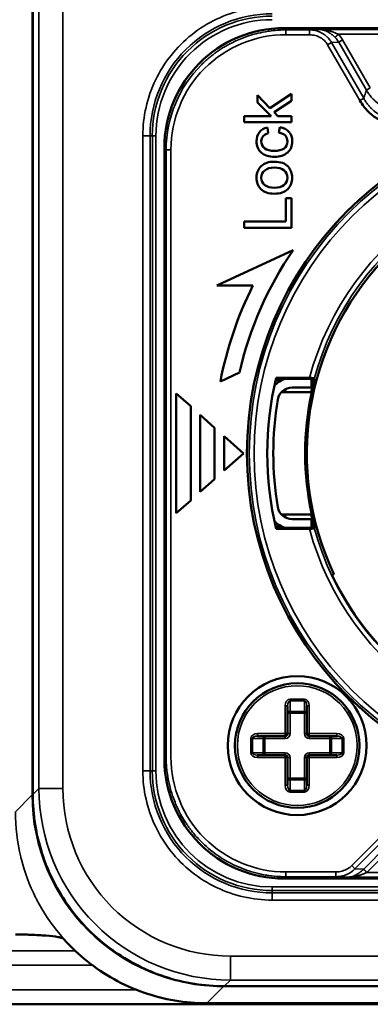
# Model space of a CAD drawing. Header units: millimetres. Extents: x 50 to 3176, y 50 to 2109.
# Tile 650 of 656: x 2321 to 2335, y 967 to 1008. Entities that reach past the tile are written whole.
import ezdxf

# ---------------------------------------------------------------- set-up
doc = ezdxf.new("R2010")
doc.units = ezdxf.units.MM
doc.header["$LTSCALE"] = 10
doc.layers.add('Visible (ISO)', color=7, linetype='Continuous', lineweight=50)
doc.layers.add('Visible Narrow (ISO)', color=7, linetype='Continuous', lineweight=35)

msp = doc.modelspace()

# ---------------------------------------------------------------- linework, layer by layer
at = {"layer": 'Visible (ISO)'}
for p, q in [((2321.066, 975.9574), (2321.066, 1036.2033)), ((2331.5601, 1007.9533), (2357.0615, 1007.9533)), ((2330.4457, 1004.8434), (2330.4457, 1005.1575)), ((2330.9732, 1004.6125), (2330.4457, 1005.1575)), ((2331.8699, 1005.2125), (2330.9732, 1004.6125)), ((2331.8699, 1005.2125), (2331.8699, 1004.9159)), ((2330.4457, 1004.8434), (2331.0229, 1004.2716)), ((2331.141, 1004.4421), (2331.8699, 1004.9159)), ((2329.9008, 1004.03), (2329.9008, 1004.2716)), ((2329.9008, 1004.2716), (2331.0229, 1004.2716)), ((2331.3035, 1004.2716), (2331.141, 1004.4421)), ((2331.3035, 1004.2716), (2331.8699, 1004.2716)), ((2331.8699, 1004.2716), (2331.8699, 1004.03)), ((2331.8699, 1004.03), (2329.9008, 1004.03)), ((2330.8994, 1003.5656), (2330.8632, 1003.7991)), ((2331.3773, 1003.8246), (2331.3464, 1003.5844)), ((2326.5608, 977.4527), (2326.5608, 1002.954)), ((2331.6377, 999.8837), (2331.6377, 1000.8542)), ((2331.6377, 1000.8542), (2331.8699, 1000.8542)), ((2331.8699, 1000.8542), (2331.8699, 999.6233)), ((2329.9008, 999.6233), (2329.9008, 999.8837)), ((2329.9008, 999.8837), (2331.6377, 999.8837)), ((2331.8699, 999.6233), (2329.9008, 999.6233)), ((2331.9408, 998.6876), (2328.7577, 997.2033)), ((2330.2577, 997.2033), (2328.7577, 997.2033)), ((2328.9001, 993.2033), (2329.6943, 993.5737)), ((2331.2092, 993.2562), (2331.4657, 993.2562)), ((2332.8194, 993.3176), (2331.2235, 993.3176)), ((2332.6231, 993.3533), (2331.232, 993.3533)), ((2332.7108, 993.3173), (2331.6296, 993.3173)), ((2332.7108, 992.9533), (2332.7108, 993.3173)), ((2332.7108, 993.2649), (2332.8227, 993.2649)), ((2327.0608, 987.7033), (2327.0608, 992.7033)), ((2327.6608, 992.1676), (2327.0608, 992.7033)), ((2332.6984, 992.7533), (2331.5993, 992.7533)), ((2331.8956, 992.9533), (2332.7108, 992.9533)), ((2332.6984, 992.7533), (2332.722, 992.7533)), ((2327.6608, 992.1676), (2327.6608, 988.239)), ((2328.6608, 991.2747), (2328.0608, 991.8104)), ((2328.0608, 988.5961), (2328.0608, 991.8104)), ((2328.6608, 991.2747), (2328.6608, 989.1319)), ((2329.8608, 990.2033), (2329.0608, 990.9176)), ((2329.0608, 989.489), (2329.0608, 990.9176)), ((2329.0608, 989.489), (2329.8608, 990.2033)), ((2328.0608, 988.5961), (2328.6608, 989.1319)), ((2327.0608, 987.7033), (2327.6608, 988.239)), ((2331.5993, 987.6533), (2332.6984, 987.6533)), ((2332.7108, 987.4533), (2331.8949, 987.4533)), ((2332.722, 987.6533), (2332.6984, 987.6533)), ((2332.7108, 987.4533), (2332.7108, 987.0893)), ((2331.4657, 987.1504), (2331.2092, 987.1504)), ((2331.2235, 987.0889), (2332.8194, 987.0889)), ((2331.232, 987.0533), (2332.6231, 987.0533)), ((2331.6296, 987.0893), (2332.7108, 987.0893)), ((2332.7108, 987.1417), (2332.8227, 987.1417)), ((2331.7108, 979.6619), (2331.7108, 978.5033)), ((2332.5108, 978.5033), (2332.5108, 979.6619)), ((2331.6108, 978.4033), (2330.4522, 978.4033)), ((2333.7693, 978.4033), (2332.6108, 978.4033)), ((2330.4522, 977.6033), (2331.6108, 977.6033)), ((2331.7108, 977.5033), (2331.7108, 976.3447)), ((2332.5108, 976.3447), (2332.5108, 977.5033)), ((2332.6108, 977.6033), (2333.7693, 977.6033)), ((2357.0614, 972.4533), (2331.5601, 972.4533)), ((2330.7968, 971.5609), (2330.7976, 971.5607)), ((2404.5567, 967.9586), (2329.0649, 967.9586)), ((2512.7503, 967.2033), (2191.8108, 967.2033)), ((2405.2839, 967.2463), (2328.3377, 967.2463))]:
    msp.add_line(p, q, dxfattribs=at)
for centre, radius in [((2344.3108, 990.2033), 14.3), ((2332.1108, 978.0033), 2.9), ((2332.1108, 978.0033), 2.6)]:
    msp.add_circle(centre, radius, dxfattribs=at)
for centre, radius, start, end in [((2344.3108, 990.2033), 15, 145.55454, 167.01527), ((2344.3108, 990.2033), 11.8, 136.81385, 205.2716), ((2344.3108, 990.2033), 15.7, 153.52163, 168.98402), ((2344.4108, 990.2033), 13.55, 166.55733, 193.44267), ((2331.8956, 992.3533), 1, 105.42339, 137.45855), ((2344.3108, 990.2033), 11.889, 165.07723, 167.61476), ((2331.8956, 992.3533), 0.6, 90, 170.10601), ((2344.4108, 990.2033), 13.0628, 168.13099, 168.74293), ((2344.3108, 990.2033), 11.866, 167.59033, 192.40967), ((2344.3108, 990.2033), 13.2, 170.17212, 189.82518), ((2331.8956, 988.0533), 0.6, 189.83458, 269.94207), ((2331.8956, 988.0533), 1, 222.54145, 254.57661), ((2344.4108, 990.2033), 13.0628, 191.25707, 191.86901), ((2344.3108, 990.2033), 11.889, 192.38524, 194.92277), ((2344.3108, 990.2033), 11.8853, 205.37973, 234.62027), ((2331.6108, 978.5033), 0.1, 270, 0), ((2332.6108, 978.5033), 0.1, 180, 270), ((2331.6108, 977.5033), 0.1, 0, 90), ((2332.6108, 977.5033), 0.1, 90, 180)]:
    msp.add_arc(centre, radius, start, end, dxfattribs=at)
for centre, major_axis, ratio, start_param, end_param in [((2331.5615, 1002.9525), (3.5366, -3.5366), 0.9996957, 2.35631, 3.9268446), ((2336.0486, 996.8776), (-5.4352, 6.8183), 0.227446, 6.1519231, 6.3439732), ((2347.3691, 992.6031), (-16.711, 10.8139), 0.1162875, 6.172443, 6.358295), ((2328.2056, 1000.6046), (-3.4132, -2.8565), 0.2524496, 3.1464296, 3.3836547), ((2319.9186, 996.8849), (11.9103, 6.6475), 0.1990458, 6.1725459, 6.3238525), ((2344.177, 1011.9016), (13.6659, 9.032), 0.1823609, 3.0216459, 3.1923219), ((2342.99, 1010.9821), (-12.3211, -7.958), 0.1504788, 6.1862978, 6.3371665), ((2321.7354, 1013.8369), (-9.9751, 11.0769), 0.2000085, 2.9633899, 3.1390258), ((2352.8605, 987.9645), (22.3519, -14.1104), 0.1473428, 3.101656, 3.2343409), ((2337.3636, 993.0731), (-6.6984, 9.1677), 0.2374045, 6.1114306, 6.3098455), ((2334.336, 998.2413), (-3.6138, 3.7453), 0.2901866, 6.010176, 6.2534382), ((2151.2806, 827.3352), (-180.3198, -174.6434), 0.0404278, 3.1474422, 3.1833102), ((2371.5335, 1019.5291), (41.0639, 18.1055), 0.1199799, 3.0887416, 3.1823146), ((2464.3667, 1074.4607), (-133.7106, -72.9422), 0.0477128, 6.2571627, 6.3039399), ((2336.1584, 1006.6733), (-5.4461, -5.2312), 0.2340979, 0.034046, 0.2390548), ((2326.1553, 1006.6739), (-5.4466, 5.2317), 0.2340856, 2.902552, 3.1075495), ((2332.6206, 993.3173), (0.2, 0), 0.0171474, 0.0006805, 0.1067379), ((2332.6206, 987.0893), (0.2, 0), 0.0171475, 6.1764467, 6.2825048), ((2331.5615, 977.454), (3.5366, 3.5366), 0.9996957, 2.3563104, 3.926845)]:
    msp.add_ellipse(centre, major_axis=major_axis, ratio=ratio, start_param=start_param, end_param=end_param, dxfattribs=at)
for points, knots in [([(2334.7239, 1004.9307), (2334.7797, 1004.84), (2334.8359, 1004.7572), (2334.8923, 1004.6834), (2334.8982, 1004.6757), (2334.9041, 1004.6682), (2334.91, 1004.6607), (2334.9606, 1004.5962), (2335.0116, 1004.5385), (2335.0629, 1004.4857), (2335.1203, 1004.4267), (2335.1782, 1004.3736), (2335.2379, 1004.3251), (2335.2975, 1004.2765), (2335.3589, 1004.2324), (2335.4243, 1004.1921), (2335.4897, 1004.1518), (2335.559, 1004.1153), (2335.631, 1004.0827), (2335.703, 1004.0501), (2335.7776, 1004.0214), (2335.8528, 1003.9962), (2335.9174, 1003.9746), (2335.9825, 1003.9555), (2336.0477, 1003.9395), (2336.0583, 1003.9369), (2336.0689, 1003.9344), (2336.0796, 1003.9319)], [0, 0, 0, 0, 0.08333333, 0.08333333, 0.08333333, 0.09198951, 0.09198951, 0.09198951, 0.16666667, 0.16666667, 0.16666667, 0.25, 0.25, 0.25, 0.33333333, 0.33333333, 0.33333333, 0.41666667, 0.41666667, 0.41666667, 0.5, 0.5, 0.5, 0.57163134, 0.57163134, 0.57163134, 0.58333333, 0.58333333, 0.58333333, 0.58333333]), ([(2332.6231, 993.3533), (2332.6487, 993.3533), (2332.6789, 993.3521), (2332.7252, 993.3483), (2332.7497, 993.345), (2332.7838, 993.338), (2332.7993, 993.3331), (2332.814, 993.3253), (2332.818, 993.3214), (2332.8194, 993.3176)], [0.030938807, 0.030938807, 0.030938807, 0.030938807, 0.038621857, 0.038621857, 0.046040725, 0.046040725, 0.05339238, 0.05339238, 0.058758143, 0.058758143, 0.058758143, 0.058758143]), ([(2332.8194, 987.0889), (2332.818, 987.0852), (2332.814, 987.0812), (2332.7993, 987.0734), (2332.7838, 987.0685), (2332.7497, 987.0616), (2332.7252, 987.0583), (2332.6789, 987.0544), (2332.6487, 987.0533), (2332.6231, 987.0533)], [0.063013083, 0.063013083, 0.063013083, 0.063013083, 0.068378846, 0.068378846, 0.075730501, 0.075730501, 0.083149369, 0.083149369, 0.09083242, 0.09083242, 0.09083242, 0.09083242]), ([(2321.0661, 975.9574), (2321.066, 975.1197), (2321.1986, 974.2822), (2321.7163, 972.6889), (2322.1012, 971.9334), (2323.0859, 970.578), (2323.6855, 969.9784), (2325.0409, 968.9937), (2325.7964, 968.6088), (2327.3897, 968.0911), (2328.2272, 967.9585), (2329.0649, 967.9586)], [1.5707431, 1.5707431, 1.5707431, 1.5707431, 1.8849235, 1.8849235, 2.199104, 2.199104, 2.5132844, 2.5132844, 2.8274649, 2.8274649, 3.1416453, 3.1416453, 3.1416453, 3.1416453]), ([(2322.3521, 969.9424), (2322.3319, 969.9534), (2322.3075, 969.9646), (2322.2338, 969.9877), (2322.1818, 969.9994), (2321.9921, 970.0333), (2321.8174, 970.0539), (2321.4188, 970.0865), (2321.205, 970.0986), (2320.7736, 970.1142), (2320.5555, 970.1183), (2320.3375, 970.1183)], [0.00147662, 0.00147662, 0.00147662, 0.00147662, 0.0304567, 0.0304567, 0.06366543, 0.06366543, 0.13288692, 0.13288692, 0.19693136, 0.19693136, 0.25691248, 0.25691248, 0.25691248, 0.25691248]), ([(2322.3545, 969.9411), (2322.354, 969.9387), (2322.353, 969.9309), (2322.3612, 969.9281), (2322.3637, 969.9254), (2322.365, 969.9245)], [0.06217786, 0.06217786, 0.06217786, 0.06217786, 0.33333333, 0.66666667, 1, 1, 1, 1]), ([(2322.3646, 969.9247), (2322.6635, 969.5892), (2322.9907, 969.2789), (2323.6928, 968.7174), (2324.0677, 968.4663), (2324.8544, 968.0304), (2325.2661, 967.8458), (2326.1148, 967.5481), (2326.5517, 967.4352), (2327.4383, 967.2843), (2327.888, 967.2463), (2328.3377, 967.2463)], [0.72766423, 0.72766423, 0.72766423, 0.72766423, 0.89619541, 0.89619541, 1.06486022, 1.06486022, 1.23352503, 1.23352503, 1.40218984, 1.40218984, 1.57085464, 1.57085464, 1.57085464, 1.57085464])]:
    msp.add_open_spline(points, degree=3, knots=knots, dxfattribs=at)
for points in [[(2331.7652, 1003.6233), (2331.6739, 1003.7293), (2331.5451, 1003.7964), (2331.3773, 1003.8246)], [(2330.5293, 1003.6083), (2330.4511, 1003.5025), (2330.4122, 1003.3776), (2330.4122, 1003.2327)], [(2331.6152, 1003.4652), (2331.6739, 1003.3978), (2331.7021, 1003.3186), (2331.7021, 1003.2273)], [(2331.1545, 1002.8286), (2330.98, 1002.8286), (2330.8457, 1002.8635), (2330.7515, 1002.9356)], [(2331.5615, 1002.9316), (2331.4672, 1002.8622), (2331.3316, 1002.8286), (2331.1545, 1002.8286)], [(2331.7021, 1003.2273), (2331.7021, 1003.0984), (2331.6551, 1003.0005), (2331.5615, 1002.9316)], [(2331.7048, 1002.7548), (2331.8363, 1002.8703), (2331.9021, 1003.0286), (2331.9021, 1003.23)], [(2330.6122, 1002.7548), (2330.7451, 1002.6394), (2330.9276, 1002.5817), (2331.1598, 1002.5817)], [(2331.7263, 1002.1763), (2331.6081, 1002.3105), (2331.4122, 1002.3776), (2331.1357, 1002.3776)], [(2331.9021, 1001.7092), (2331.9021, 1001.8864), (2331.8444, 1002.0421), (2331.7263, 1002.1763)], [(2330.6108, 1001.7092), (2330.6108, 1001.838), (2330.6592, 1001.9401), (2330.7561, 1002.0162)], [(2331.5561, 1002.0182), (2331.6538, 1001.9427), (2331.7021, 1001.8407), (2331.7021, 1001.7092)], [(2331.7021, 1001.7092), (2331.7021, 1001.579), (2331.6538, 1001.477), (2331.5571, 1001.4018)], [(2331.7169, 1001.234), (2331.8404, 1001.3629), (2331.9021, 1001.5213), (2331.9021, 1001.7092)], [(2330.5921, 1001.2381), (2330.7128, 1001.1065), (2330.9008, 1001.0421), (2331.1571, 1001.0421)], [(2331.1571, 1001.0421), (2331.4068, 1001.0421), (2331.5934, 1001.1052), (2331.7169, 1001.234)], [(2332.8227, 993.2649), (2332.822, 993.2824), (2332.8212, 993.2998), (2332.8205, 993.3173)], [(2332.8205, 987.0893), (2332.8212, 987.1067), (2332.822, 987.1242), (2332.8227, 987.1417)], [(2325.9622, 976.8547), (2325.9629, 976.8527), (2325.9637, 976.8507), (2325.9644, 976.8488)], [(2326.2752, 976.148), (2326.2753, 976.1477), (2326.2755, 976.1474), (2326.2756, 976.1471)], [(2327.0321, 973.8288), (2327.0307, 973.8302), (2327.0294, 973.8315), (2327.028, 973.8329)], [(2330.4934, 971.8864), (2330.4912, 971.8869), (2330.489, 971.8875), (2330.4867, 971.8881)], [(2322.3545, 969.9411), (2322.3541, 969.9414), (2322.3536, 969.9416), (2322.3532, 969.9418)]]:
    msp.add_open_spline(points, degree=3, dxfattribs=at)
for points, weights in [([(2331.5993, 992.7533), (2331.5243, 992.7533), (2331.4483, 992.7533)], [1.00000997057, 1.00002703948, 1.00001108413]), ([(2331.4483, 987.6533), (2331.5243, 987.6533), (2331.5993, 987.6533)], [1.00001108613, 1.00002704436, 1.00000997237]), ([(2333.6401, 985.1657), (2333.6064, 985.1375), (2333.5725, 985.109)], [1.00000109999, 1.00000960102, 1.00000422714])]:
    msp.add_rational_spline(points, weights, degree=2, dxfattribs=at)
at = {"layer": 'Visible Narrow (ISO)'}
for p, q in [((2321.0661, 1036.2033), (2321.0661, 975.9574)), ((2321.3229, 976.2142), (2321.3229, 1036.2033)), ((2322.3227, 1036.2033), (2322.3227, 976.2142)), ((2321.037, 975.9433), (2321.037, 1035.2742)), ((2331.6351, 1007.8782), (2331.5601, 1007.9533)), ((2331.6351, 1007.8782), (2331.6351, 1007.6782)), ((2331.6351, 1007.8782), (2332.6222, 1007.8782)), ((2333.0324, 1007.8956), (2332.6222, 1007.8782)), ((2332.6222, 1007.8782), (2332.6222, 1007.6782)), ((2333.0324, 1007.8956), (2354.3981, 1007.8956)), ((2328.2699, 1007.4237), (2328.2699, 1007.424)), ((2332.6222, 1007.6782), (2331.6351, 1007.6782)), ((2353.6051, 1007.6956), (2333.8283, 1007.6956)), ((2333.8448, 1007.3656), (2334.0075, 1007.4595)), ((2335.1637, 1005.457), (2334.0075, 1007.4595)), ((2333.3798, 1007.2587), (2333.5425, 1007.3527)), ((2333.3798, 1007.2587), (2334.7239, 1004.9307)), ((2333.5425, 1007.3527), (2333.8448, 1007.3656)), ((2333.5425, 1007.3527), (2334.8867, 1005.0246)), ((2335.0009, 1005.363), (2333.8448, 1007.3656)), ((2327.0682, 1006.6256), (2327.0682, 1006.6239)), ((2327.0682, 1006.2128), (2327.0682, 1006.2123)), ((2326.7683, 1005.7178), (2326.7683, 1005.7181)), ((2335.0009, 1005.363), (2335.1637, 1005.457)), ((2334.8867, 1005.0246), (2334.7239, 1004.9307)), ((2325.6616, 976.9516), (2325.6615, 1003.455)), ((2325.6615, 1003.455), (2325.9612, 1003.455)), ((2325.9617, 1003.455), (2325.9617, 976.9516)), ((2326.0588, 1003.455), (2325.9617, 1003.455)), ((2326.0588, 976.9516), (2326.0588, 1003.455)), ((2326.0604, 1003.455), (2326.2082, 1003.455)), ((2326.2082, 1003.4549), (2326.2082, 976.9516)), ((2326.5608, 1002.954), (2326.6359, 1002.8789)), ((2326.6359, 1002.8789), (2326.8359, 1002.8789)), ((2326.6359, 977.5276), (2326.6359, 1002.8789)), ((2326.8359, 1002.8789), (2326.8359, 977.5276)), ((2331.8108, 979.9447), (2332.4108, 979.9447)), ((2331.8108, 979.874), (2331.8108, 979.9447)), ((2332.4108, 979.9447), (2332.4108, 979.874)), ((2331.6108, 978.5033), (2331.6108, 979.6619)), ((2331.6108, 979.6619), (2331.7108, 979.6619)), ((2332.4108, 979.874), (2331.8108, 979.874)), ((2331.8108, 979.874), (2331.8108, 979.4326)), ((2332.4108, 979.4326), (2332.4108, 979.874)), ((2332.5108, 979.6619), (2332.6108, 979.6619)), ((2332.6108, 979.6619), (2332.6108, 978.5033)), ((2331.8108, 979.3619), (2331.7108, 979.3619)), ((2331.8108, 979.3619), (2331.8108, 979.4326)), ((2331.8108, 979.4326), (2332.4108, 979.4326)), ((2332.4108, 979.3619), (2331.8108, 979.3619)), ((2331.8108, 979.3619), (2331.8108, 978.5033)), ((2332.4108, 979.4326), (2332.4108, 979.3619)), ((2332.4108, 978.5033), (2332.4108, 979.3619)), ((2332.5108, 979.3619), (2332.4108, 979.3619)), ((2330.1693, 977.7033), (2330.1693, 978.3033)), ((2330.1693, 978.3033), (2330.2401, 978.3033)), ((2330.2401, 978.3033), (2330.2401, 977.7033)), ((2330.6815, 978.3033), (2330.2401, 978.3033)), ((2330.4522, 978.5033), (2331.6108, 978.5033)), ((2330.4522, 978.4033), (2330.4522, 978.5033)), ((2330.6815, 977.7033), (2330.6815, 978.3033)), ((2330.6815, 978.3033), (2330.7522, 978.3033)), ((2330.7522, 978.4033), (2330.7522, 978.3033)), ((2331.6108, 978.3033), (2330.7522, 978.3033)), ((2330.7522, 978.3033), (2330.7522, 977.7033)), ((2331.6108, 978.5033), (2331.6108, 978.4033)), ((2331.7108, 978.5033), (2331.6108, 978.5033)), ((2331.6108, 978.3033), (2331.6108, 978.4033)), ((2331.7108, 978.5033), (2331.8108, 978.5033)), ((2332.4108, 978.5033), (2332.5108, 978.5033)), ((2332.6108, 978.5033), (2332.5108, 978.5033)), ((2332.6108, 978.5033), (2333.7693, 978.5033)), ((2332.6108, 978.4033), (2332.6108, 978.5033)), ((2332.6108, 978.4033), (2332.6108, 978.3033)), ((2333.4693, 978.3033), (2332.6108, 978.3033)), ((2333.4693, 978.3033), (2333.4693, 978.4033)), ((2333.4693, 977.7033), (2333.4693, 978.3033)), ((2333.4693, 978.3033), (2333.5401, 978.3033)), ((2333.9815, 978.3033), (2333.5401, 978.3033)), ((2333.5401, 978.3033), (2333.5401, 977.7033)), ((2333.7693, 978.5033), (2333.7693, 978.4033)), ((2333.9815, 978.3033), (2334.0522, 978.3033)), ((2333.9815, 977.7033), (2333.9815, 978.3033)), ((2334.0522, 978.3033), (2334.0522, 977.7033)), ((2326.6359, 977.5277), (2326.5608, 977.4527)), ((2330.2401, 977.7033), (2330.1693, 977.7033)), ((2330.2401, 977.7033), (2330.6815, 977.7033)), ((2330.4522, 977.5033), (2330.4522, 977.6033)), ((2331.6108, 977.5033), (2330.4522, 977.5033)), ((2330.7522, 977.7033), (2330.6815, 977.7033)), ((2330.7522, 977.7033), (2331.6108, 977.7033)), ((2330.7522, 977.7033), (2330.7522, 977.6033)), ((2331.6108, 977.6033), (2331.6108, 977.7033)), ((2331.6108, 977.6033), (2331.6108, 977.5033)), ((2331.6108, 976.3447), (2331.6108, 977.5033)), ((2331.6108, 977.5033), (2331.7108, 977.5033)), ((2331.8108, 977.5033), (2331.7108, 977.5033)), ((2331.8108, 977.5033), (2331.8108, 976.6447)), ((2332.4108, 976.6447), (2332.4108, 977.5033)), ((2332.5108, 977.5033), (2332.4108, 977.5033)), ((2332.5108, 977.5033), (2332.6108, 977.5033)), ((2332.6108, 977.7033), (2333.4693, 977.7033)), ((2332.6108, 977.7033), (2332.6108, 977.6033)), ((2332.6108, 977.5033), (2332.6108, 977.6033)), ((2333.7693, 977.5033), (2332.6108, 977.5033)), ((2332.6108, 977.5033), (2332.6108, 976.3447)), ((2333.4693, 977.6033), (2333.4693, 977.7033)), ((2333.5401, 977.7033), (2333.4693, 977.7033)), ((2333.5401, 977.7033), (2333.9815, 977.7033)), ((2333.7693, 977.6033), (2333.7693, 977.5033)), ((2334.0522, 977.7033), (2333.9815, 977.7033)), ((2325.9612, 976.9516), (2325.6616, 976.9516)), ((2325.6641, 976.7952), (2325.6641, 976.7951)), ((2325.9617, 976.9516), (2326.0588, 976.9516)), ((2326.2082, 976.9516), (2326.0604, 976.9516)), ((2331.7108, 976.6447), (2331.8108, 976.6447)), ((2331.8108, 976.6447), (2332.4108, 976.6447)), ((2331.8108, 976.574), (2331.8108, 976.6447)), ((2332.4108, 976.6447), (2332.5108, 976.6447)), ((2332.4108, 976.6447), (2332.4108, 976.574)), ((2321.3229, 976.2142), (2321.0661, 975.9574)), ((2322.3227, 976.2142), (2321.3229, 976.2142)), ((2331.7108, 976.3447), (2331.6108, 976.3447)), ((2332.4108, 976.574), (2331.8108, 976.574)), ((2331.8108, 976.574), (2331.8108, 976.1326)), ((2332.4108, 976.1326), (2332.4108, 976.574)), ((2332.6108, 976.3447), (2332.5108, 976.3447)), ((2321.037, 975.9433), (2320.3365, 975.2428)), ((2321.0661, 975.9574), (2321.0661, 975.9574)), ((2331.8108, 976.1326), (2332.4108, 976.1326)), ((2331.8108, 976.0619), (2331.8108, 976.1326)), ((2332.4108, 976.0619), (2331.8108, 976.0619)), ((2332.4108, 976.1326), (2332.4108, 976.0619)), ((2335.6158, 974.2211), (2334.3868, 972.9921)), ((2335.7487, 974.0883), (2334.5197, 972.8593)), ((2334.8861, 972.8464), (2335.8396, 973.7999)), ((2335.0164, 972.7109), (2335.9725, 973.667)), ((2334.5197, 972.8593), (2334.3868, 972.9921)), ((2320.7167, 972.8052), (2320.7167, 972.8052)), ((2331.5601, 972.4533), (2331.6351, 972.5284)), ((2331.6351, 972.7284), (2333.7262, 972.7284)), ((2331.6351, 972.7284), (2331.6351, 972.5284)), ((2333.7262, 972.5284), (2331.6351, 972.5284)), ((2333.7262, 972.7284), (2333.7262, 972.5284)), ((2333.7262, 972.5284), (2334.2234, 972.5109)), ((2355.5891, 972.5109), (2334.2234, 972.5109)), ((2334.8861, 972.8464), (2334.5197, 972.8593)), ((2335.0164, 972.7109), (2354.7932, 972.7109)), ((2331.0591, 972.1007), (2343.2529, 972.1007)), ((2331.0591, 971.9529), (2331.0591, 972.1007)), ((2343.2529, 971.9507), (2331.0591, 971.9513)), ((2331.0591, 971.9513), (2331.0591, 971.8543)), ((2331.0591, 971.8543), (2342.9616, 971.8537)), ((2331.0591, 971.5539), (2331.0591, 971.8537)), ((2342.9616, 971.5538), (2331.0591, 971.5539)), ((2322.9051, 970.8055), (2322.9051, 970.8055)), ((2249.8208, 969.431), (2322.8441, 969.431)), ((2324.3912, 969.431), (2324.3912, 969.431)), ((2329.3217, 969.2153), (2342.9616, 969.2153)), ((2329.3217, 969.2153), (2329.3217, 968.2154)), ((2323.5581, 968.8311), (2249.8207, 968.8311)), ((2325.3754, 968.8311), (2325.3754, 968.8311)), ((2329.0649, 967.9586), (2329.3217, 968.2154)), ((2342.9977, 968.2154), (2329.3217, 968.2154)), ((2191.8108, 967.8033), (2325.4048, 967.8033)), ((2328.3377, 967.2464), (2329.0358, 967.9445)), ((2404.5857, 967.9445), (2329.0358, 967.9445)), ((2329.0649, 967.9586), (2404.5567, 967.9586)), ((2329.0649, 967.9586), (2329.0649, 967.9586)), ((2328.3377, 967.2464), (2405.2839, 967.2464))]:
    msp.add_line(p, q, dxfattribs=at)
for centre, radius in [((2344.3108, 990.2033), 14.204), ((2344.3108, 990.2033), 14.004), ((2332.1108, 978.0033), 2.5)]:
    msp.add_circle(centre, radius, dxfattribs=at)
for centre, radius, start, end in [((2331.0583, 1003.4557), 5.0949, 89.99201, 180.00799), ((2331.0586, 1003.4555), 5.0004, 89.99453, 180.00528), ((2331.0586, 1003.4555), 4.8504, 89.99437, 180.00574), ((2331.6348, 1002.8792), 4.799, 89.99668, 180.0032), ((2331.6327, 1002.8831), 4.9945, 115.46665, 120.40351), ((2344.3108, 990.2033), 12.1047, 195.08365, 164.91635), ((2344.3108, 990.2033), 11.9047, 195.16367, 164.83633), ((2331.6108, 978.5033), 0.2, 270, 0), ((2332.6108, 978.5033), 0.2, 180, 270), ((2331.6348, 977.5274), 4.799, 179.99677, 270.00329), ((2331.6108, 977.5033), 0.2, 0, 90), ((2332.6108, 977.5033), 0.2, 90, 180), ((2331.0583, 976.9509), 5.0949, 179.99201, 270.008), ((2331.0586, 976.9511), 5.0004, 179.99452, 270.00527), ((2331.0586, 976.9511), 4.8504, 180.00773, 270.00594), ((2329.3213, 976.2138), 6.9986, 179.99701, 270.00314), ((2332.362, 979.2695), 6.7279, 204.27332, 204.27737), ((2332.3622, 979.2697), 6.7914, 205.86521, 205.87169), ((2331.6322, 977.5259), 4.996, 204.5082, 209.76379)]:
    msp.add_arc(centre, radius, start, end, dxfattribs=at)
for centre, major_axis, ratio, start_param, end_param in [((2333.3706, 1008.024), (-0.0768, -0.1847), 0.4831449, 0.163084, 0.7105511), ((2333.3788, 1007.1819), (-0.5601, 0.707), 0.7514384, 4.5196316, 4.8498175), ((2331.6253, 1002.8828), (1.7524, 4.6765), 0.9989238, 1.1400603, 1.929758), ((2331.811, 979.6616), (-0.0004, 0.2831), 0.7071835, 6.2824046, 7.8520412), ((2332.4106, 979.6616), (0.0004, 0.2831), 0.7071819, 4.714229, 6.28392), ((2331.8109, 979.6616), (-0.0001, 0.2124), 0.4714285, 6.2831099, 7.8526634), ((2332.4107, 979.6617), (0.0001, 0.2123), 0.4714906, 4.7133845, 6.2831186), ((2331.8108, 979.3619), (-0.1, 0), 0.7071068, 4.7123802, 6.2831786), ((2332.4108, 979.3619), (0.1, 0), 0.7071068, 0.0000059, 1.5708029), ((2330.4525, 978.3031), (-0.2831, 0.0004), 0.7071819, 4.714229, 6.28392), ((2330.4524, 978.3032), (-0.2123, 0.0001), 0.4714906, 4.7133845, 6.2831186), ((2330.7522, 978.3033), (0, 0.1), 0.7071068, 0.0000029, 1.570801), ((2333.4693, 978.3033), (0, 0.1), 0.7071068, 4.7123802, 6.2831786), ((2333.7691, 978.3031), (0.2831, 0.0004), 0.7071835, 6.2824046, 7.8520412), ((2333.7691, 978.3032), (-0.2124, -0.0001), 0.4714285, 3.1415173, 4.7110707), ((2330.4525, 977.7035), (0.2831, 0.0004), 0.7071835, 3.140812, 4.7104486), ((2330.4524, 977.7034), (-0.2124, -0.0001), 0.4714285, 6.2831099, 7.8526634), ((2330.7522, 977.7033), (0, -0.1), 0.7071068, 4.7123802, 6.2831786), ((2333.4693, 977.7033), (0, -0.1), 0.7071068, 0.0000029, 1.570801), ((2333.7691, 977.7035), (-0.2831, 0.0004), 0.7071819, 1.5726364, 3.1423273), ((2333.7692, 977.7034), (-0.2123, 0.0001), 0.4714906, 1.5717918, 3.141526), ((2331.8108, 976.6447), (-0.1, 0), 0.7071068, 0.0000029, 1.570801), ((2332.4108, 976.6447), (0.1, 0), 0.7071068, 4.7123802, 6.2831786), ((2329.3216, 976.2141), (5.656, -5.6559), 0.9999952, 3.9269821, 5.4977915), ((2331.811, 976.345), (0.0004, 0.2831), 0.7071819, 1.5726364, 3.1423273), ((2331.8109, 976.3449), (0.0001, 0.2123), 0.4714906, 1.5717918, 3.141526), ((2332.4105, 976.345), (-0.0004, 0.2831), 0.7071835, 3.140812, 4.7104486), ((2332.4107, 976.3449), (-0.0001, 0.2124), 0.4714285, 3.1415173, 4.7110707), ((2329.0381, 975.9456), (-5.6585, -5.6583), 0.9997259, 5.4979538, 7.0684459), ((2331.5238, 977.3764), (3.9512, -2.9068), 0.9809001, 4.5502668, 4.9206151), ((2334.5649, 972.3861), (-0.0792, 0.1837), 0.4822888, 5.5538812, 6.0908358), ((2329.0358, 968.3445), (0, -0.4), 0.0000177, 0.017507, 0.2664503), ((2328.3376, 967.8463), (0, -0.6), 0.0000156, 6.2712604, 6.2831625)]:
    msp.add_ellipse(centre, major_axis=major_axis, ratio=ratio, start_param=start_param, end_param=end_param, dxfattribs=at)
for points, knots in [([(2325.6615, 1003.455), (2325.6625, 1003.8591), (2325.7514, 1004.6463), (2326.1478, 1005.7969), (2326.8022, 1006.8449), (2327.6761, 1007.7172), (2328.7237, 1008.3693), (2329.8719, 1008.7629), (2330.6537, 1008.8516), (2331.0591, 1008.853)], [0.00008948, 0.00008948, 0.00008948, 0.00008948, 0.14285714, 0.28571429, 0.42857143, 0.57142857, 0.71428571, 0.85714286, 0.99961558, 0.99961558, 0.99961558, 0.99961558]), ([(2331.6351, 1007.8782), (2331.4844, 1007.8782), (2331.3336, 1007.8713), (2331.0877, 1007.849), (2330.9921, 1007.8376), (2330.7513, 1007.8017), (2330.6067, 1007.7735), (2330.3666, 1007.7156), (2330.2704, 1007.6894), (2330.0345, 1007.6174), (2329.896, 1007.5683), (2329.6671, 1007.4757), (2329.5755, 1007.4353), (2329.4851, 1007.3923)], [0.00001082, 0.00001082, 0.00001082, 0.00001082, 0.20348464, 0.20348464, 0.33333333, 0.33333333, 0.53206681, 0.53206681, 0.66666667, 0.66666667, 0.86494078, 0.86494078, 1, 1, 1, 1]), ([(2332.6222, 1007.8781), (2332.6637, 1007.8781), (2332.7045, 1007.8757), (2332.7638, 1007.869), (2332.7829, 1007.8664), (2332.8406, 1007.8567), (2332.8784, 1007.8483), (2332.9527, 1007.8275), (2332.9892, 1007.8152), (2333.0383, 1007.7956), (2333.0522, 1007.7897), (2333.1009, 1007.7679), (2333.1347, 1007.7505), (2333.1898, 1007.7184), (2333.2118, 1007.7044), (2333.2547, 1007.6749), (2333.2755, 1007.6594), (2333.3154, 1007.6272), (2333.3346, 1007.6106), (2333.3605, 1007.5863), (2333.3678, 1007.5793), (2333.4004, 1007.5469), (2333.425, 1007.5198), (2333.4581, 1007.4789), (2333.4676, 1007.4665), (2333.5005, 1007.4218), (2333.5225, 1007.388), (2333.5425, 1007.3527)], [0.00000004, 0.00000004, 0.00000004, 0.00000004, 0.10099155, 0.10099155, 0.14979254, 0.14979254, 0.25, 0.25, 0.3529755, 0.3529755, 0.39402637, 0.39402637, 0.5, 0.5, 0.57466519, 0.57466519, 0.64933038, 0.64933038, 0.72173242, 0.72173242, 0.75, 0.75, 0.85070707, 0.85070707, 0.89301887, 0.89301887, 0.99999994, 0.99999994, 0.99999994, 0.99999994]), ([(2333.0324, 1007.8956), (2333.052, 1007.8954), (2333.0715, 1007.8943), (2333.1029, 1007.8912), (2333.115, 1007.8897), (2333.1415, 1007.8857), (2333.1558, 1007.8831), (2333.1843, 1007.877), (2333.1985, 1007.8735), (2333.2144, 1007.8691), (2333.2159, 1007.8687), (2333.2358, 1007.863), (2333.2546, 1007.8569), (2333.2853, 1007.8456), (2333.2973, 1007.8409), (2333.3093, 1007.8358)], [0, 0, 0, 0, 0.2034868, 0.2034868, 0.3333333, 0.3333333, 0.4916064, 0.4916064, 0.6501184, 0.6501184, 0.6666667, 0.6666667, 0.8702817, 0.8702817, 1, 1, 1, 1]), ([(2333.3706, 1007.8598), (2333.3324, 1007.8678), (2333.294, 1007.8744), (2333.1816, 1007.8898), (2333.1074, 1007.8951), (2333.0324, 1007.8956)], [0, 0, 0, 0, 0.3419738, 0.3419738, 1, 1, 1, 1]), ([(2333.3706, 1007.8598), (2333.4023, 1007.8532), (2333.4333, 1007.8458), (2333.4831, 1007.8324), (2333.5024, 1007.8268), (2333.527, 1007.8192), (2333.5326, 1007.8175), (2333.5678, 1007.8063), (2333.5968, 1007.7962), (2333.6477, 1007.7771), (2333.67, 1007.7682), (2333.6989, 1007.7561), (2333.7061, 1007.753), (2333.7385, 1007.7389), (2333.763, 1007.7276), (2333.8008, 1007.7094), (2333.8147, 1007.7025), (2333.8283, 1007.6956)], [0, 0, 0, 0, 0.18156423, 0.18156423, 0.29857463, 0.29857463, 0.33333333, 0.33333333, 0.51760929, 0.51760929, 0.66666667, 0.66666667, 0.71640188, 0.71640188, 0.89383972, 0.89383972, 1, 1, 1, 1]), ([(2333.8283, 1007.6956), (2333.822, 1007.6895), (2333.8155, 1007.6833), (2333.8027, 1007.6708), (2333.7963, 1007.6647), (2333.7838, 1007.6526), (2333.7777, 1007.6467), (2333.7707, 1007.64), (2333.7697, 1007.639), (2333.7613, 1007.6308), (2333.7542, 1007.624), (2333.7408, 1007.6111), (2333.7345, 1007.6049), (2333.7257, 1007.5965), (2333.723, 1007.5939), (2333.7161, 1007.5873), (2333.7121, 1007.5835), (2333.7049, 1007.5766), (2333.7017, 1007.5734), (2333.6959, 1007.568), (2333.6935, 1007.5657), (2333.6912, 1007.5635), (2333.6909, 1007.5633), (2333.6906, 1007.563)], [0, 0, 0, 0, 0.1058524, 0.1058524, 0.21063567, 0.21063567, 0.31504135, 0.31504135, 0.33333333, 0.33333333, 0.46648278, 0.46648278, 0.60183415, 0.60183415, 0.66666667, 0.66666667, 0.77187404, 0.77187404, 0.87731242, 0.87731242, 0.98416673, 0.98416673, 0.99950295, 0.99950295, 0.99950295, 0.99950295]), ([(2333.6906, 1007.563), (2333.7107, 1007.543), (2333.7491, 1007.5015), (2333.8006, 1007.4354), (2333.8308, 1007.3891), (2333.8448, 1007.3656)], [0.00000006, 0.00000006, 0.00000006, 0.00000006, 0.33333333, 0.66666667, 1, 1, 1, 1]), ([(2328.1122, 1006.4261), (2328.1528, 1006.4665), (2328.1942, 1006.5062), (2328.2362, 1006.5451), (2328.2782, 1006.5841), (2328.3209, 1006.6223), (2328.3642, 1006.6598), (2328.4075, 1006.6972), (2328.4515, 1006.734), (2328.4961, 1006.77)], [0, 0, 0, 0, 0.33333333, 0.33333333, 0.33333333, 0.66666667, 0.66666667, 0.66666667, 1, 1, 1, 1]), ([(2334.8867, 1005.0246), (2334.8938, 1005.0459), (2334.9009, 1005.067), (2334.9136, 1005.1046), (2334.9192, 1005.1209), (2334.9374, 1005.1748), (2334.9501, 1005.2124), (2334.9659, 1005.2593), (2334.969, 1005.2685), (2334.9817, 1005.3061), (2334.9913, 1005.3346), (2335.0009, 1005.363)], [0, 0, 0, 0, 0.1880774, 0.1880774, 0.3333333, 0.3333333, 0.6666667, 0.6666667, 0.7481305, 0.7481305, 1, 1, 1, 1]), ([(2334.8867, 1005.0246), (2334.9115, 1004.9808), (2334.9377, 1004.9383), (2334.9926, 1004.8561), (2335.0213, 1004.8164), (2335.0808, 1004.7402), (2335.1116, 1004.7035), (2335.1518, 1004.6591), (2335.1605, 1004.6496), (2335.196, 1004.6119), (2335.2232, 1004.5847), (2335.2786, 1004.5325), (2335.3069, 1004.5075), (2335.3646, 1004.4595), (2335.394, 1004.4366), (2335.451, 1004.3949), (2335.4784, 1004.3759), (2335.5438, 1004.3335), (2335.5823, 1004.3106), (2335.6612, 1004.2675), (2335.7016, 1004.2473), (2335.784, 1004.2101), (2335.8259, 1004.193), (2335.8833, 1004.1722), (2335.8982, 1004.167), (2335.9545, 1004.1482), (2335.9963, 1004.136), (2336.0807, 1004.1146), (2336.1232, 1004.1054), (2336.2087, 1004.0902), (2336.2516, 1004.0842), (2336.3148, 1004.0777), (2336.3352, 1004.0759), (2336.3924, 1004.072), (2336.4289, 1004.0706), (2336.5018, 1004.0701), (2336.5383, 1004.071), (2336.6113, 1004.075), (2336.6478, 1004.078), (2336.7201, 1004.0863), (2336.7559, 1004.0914), (2336.8368, 1004.1053), (2336.8822, 1004.1148), (2336.9733, 1004.1372), (2337.019, 1004.1501), (2337.1104, 1004.1797), (2337.1561, 1004.1962), (2337.2165, 1004.2207), (2337.2315, 1004.227), (2337.2464, 1004.2334)], [0.00000009, 0.00000009, 0.00000009, 0.00000009, 0.05070351, 0.05070351, 0.10147538, 0.10147538, 0.15257254, 0.15257254, 0.16666667, 0.16666667, 0.20951427, 0.20951427, 0.25252705, 0.25252705, 0.29530521, 0.29530521, 0.33333333, 0.33333333, 0.38343641, 0.38343641, 0.43322457, 0.43322457, 0.48278651, 0.48278651, 0.5, 0.5, 0.54761245, 0.54761245, 0.59534331, 0.59534331, 0.64350974, 0.64350974, 0.66666667, 0.66666667, 0.70855326, 0.70855326, 0.75068666, 0.75068666, 0.79269253, 0.79269253, 0.83333333, 0.83333333, 0.88361049, 0.88361049, 0.9336256, 0.9336256, 0.98350592, 0.98350592, 0.99998573, 0.99998573, 0.99998573, 0.99998573]), ([(2337.3454, 1004.5654), (2337.297, 1004.546), (2337.2481, 1004.5286), (2337.1489, 1004.4975), (2337.0986, 1004.4839), (2336.9981, 1004.4608), (2336.9479, 1004.4513), (2336.8556, 1004.4375), (2336.8134, 1004.4326), (2336.7291, 1004.4257), (2336.6872, 1004.4236), (2336.6035, 1004.4223), (2336.5618, 1004.4231), (2336.4996, 1004.4263), (2336.4791, 1004.4277), (2336.411, 1004.4336), (2336.3631, 1004.4396), (2336.2657, 1004.4557), (2336.2161, 1004.466), (2336.1178, 1004.4907), (2336.069, 1004.5051), (2335.9759, 1004.5368), (2335.9315, 1004.554), (2335.8443, 1004.5915), (2335.8014, 1004.6119), (2335.7176, 1004.6559), (2335.6766, 1004.6795), (2335.6308, 1004.7082), (2335.6246, 1004.7121), (2335.584, 1004.7383), (2335.5504, 1004.7615), (2335.4848, 1004.8102), (2335.4527, 1004.8356), (2335.3903, 1004.8887), (2335.3598, 1004.9163), (2335.3134, 1004.9612), (2335.2969, 1004.9777), (2335.2467, 1005.0298), (2335.2136, 1005.0669), (2335.1489, 1005.1452), (2335.1172, 1005.1867), (2335.0568, 1005.2726), (2335.0281, 1005.3171), (2335.0009, 1005.363)], [0.00000753, 0.00000753, 0.00000753, 0.00000753, 0.05478284, 0.05478284, 0.11072476, 0.11072476, 0.16666667, 0.16666667, 0.21447798, 0.21447798, 0.26239823, 0.26239823, 0.31002005, 0.31002005, 0.33333333, 0.33333333, 0.38748849, 0.38748849, 0.44374425, 0.44374425, 0.5, 0.5, 0.55262824, 0.55262824, 0.60536644, 0.60536644, 0.6584535, 0.6584535, 0.66666667, 0.66666667, 0.71339079, 0.71339079, 0.76033826, 0.76033826, 0.8071569, 0.8071569, 0.83333333, 0.83333333, 0.88794055, 0.88794055, 0.94397028, 0.94397028, 1, 1, 1, 1]), ([(2326.6359, 977.5276), (2326.6359, 977.3765), (2326.6427, 977.2253), (2326.6643, 976.9886), (2326.6743, 976.9027), (2326.7075, 976.6714), (2326.7349, 976.5267), (2326.7892, 976.2954), (2326.8123, 976.2078), (2326.8791, 975.9801), (2326.9266, 975.841), (2327.0133, 975.6198), (2327.0487, 975.5361), (2327.0864, 975.4535)], [0.00000911, 0.00000911, 0.00000911, 0.00000911, 0.21202676, 0.21202676, 0.33333333, 0.33333333, 0.53969925, 0.53969925, 0.66666667, 0.66666667, 0.87259912, 0.87259912, 1, 1, 1, 1]), ([(2331.0591, 971.5539), (2330.6544, 971.555), (2329.8677, 971.644), (2328.7172, 972.0403), (2327.6692, 972.6947), (2326.7968, 973.5685), (2326.1448, 974.6164), (2325.7508, 975.7646), (2325.6624, 976.549), (2325.6616, 976.9516)], [0.00014762, 0.00014762, 0.00014762, 0.00014762, 0.14285714, 0.28571429, 0.42857143, 0.57142857, 0.71428571, 0.85714286, 0.99989738, 0.99989738, 0.99989738, 0.99989738]), ([(2321.0661, 975.9435), (2321.0651, 975.9435), (2321.0641, 975.9435), (2321.0631, 975.9435), (2321.0549, 975.9435), (2321.0486, 975.9435), (2321.0442, 975.9434), (2321.0399, 975.9434), (2321.0375, 975.9433), (2321.037, 975.9433)], [0.76305948, 0.76305948, 0.76305948, 0.76305948, 0.77609138, 0.77609138, 0.77609138, 0.88804569, 0.88804569, 0.88804569, 1, 1, 1, 1]), ([(2329.0649, 967.9586), (2328.8545, 967.9586), (2328.6442, 967.9669), (2328.2249, 968), (2328.0159, 968.0249), (2327.6326, 968.0859), (2327.458, 968.1196), (2327.0796, 968.206), (2326.8764, 968.2609), (2326.4749, 968.3866), (2326.2766, 968.4573), (2325.9166, 968.602), (2325.7541, 968.6737), (2325.4046, 968.842), (2325.2188, 968.9407), (2324.8555, 969.1524), (2324.678, 969.2655), (2324.3592, 969.4866), (2324.2165, 969.5928), (2323.9132, 969.8347), (2323.754, 969.9723), (2323.4469, 970.2595), (2323.299, 970.4092), (2323.0374, 970.6958), (2322.9219, 970.8311), (2322.68, 971.1345), (2322.5554, 971.304), (2322.3199, 971.6524), (2322.2091, 971.8313), (2322.0178, 972.1689), (2321.9353, 972.3265), (2321.7669, 972.6761), (2321.6832, 972.8693), (2321.5311, 973.2615), (2321.4628, 973.4606), (2321.3515, 973.8323), (2321.3062, 974.0041), (2321.2199, 974.3823), (2321.1811, 974.5892), (2321.1202, 975.0053), (2321.0979, 975.2146), (2321.072, 975.6018), (2321.0661, 975.7796), (2321.0661, 975.9574)], [0, 0, 0, 0, 0.0502092, 0.0502092, 0.1004229, 0.1004229, 0.1428571, 0.1428571, 0.1930824, 0.1930824, 0.2433114, 0.2433114, 0.2857143, 0.2857143, 0.3359187, 0.3359187, 0.3861262, 0.3861262, 0.4285714, 0.4285714, 0.4787723, 0.4787723, 0.5289759, 0.5289759, 0.5714286, 0.5714286, 0.6216333, 0.6216333, 0.6718405, 0.6718405, 0.7142857, 0.7142857, 0.7645094, 0.7645094, 0.814735, 0.814735, 0.8571429, 0.8571429, 0.9073487, 0.9073487, 0.9575559, 0.9575559, 1, 1, 1, 1]), ([(2320.3365, 975.2428), (2320.3365, 974.6038), (2320.414, 973.9682), (2320.5612, 973.3595), (2320.5644, 973.3465), (2320.5675, 973.3335), (2320.5707, 973.3205), (2320.5765, 973.2974), (2320.5823, 973.2743), (2320.5882, 973.2513), (2320.7299, 972.6995), (2320.9278, 972.1704), (2321.1829, 971.661), (2321.2031, 971.6206), (2321.2236, 971.5805), (2321.2445, 971.5404), (2321.2717, 971.4883), (2321.2995, 971.4364), (2321.328, 971.3848), (2321.6087, 970.875), (2321.9502, 970.3879), (2322.3545, 969.9411)], [0, 0, 0, 0, 0.32636653, 0.32636653, 0.32636653, 0.33333333, 0.33333333, 0.33333333, 0.34574833, 0.34574833, 0.34574833, 0.64313396, 0.64313396, 0.64313396, 0.66666667, 0.66666667, 0.66666667, 0.69726177, 0.69726177, 0.69726177, 0.99927491, 0.99927491, 0.99927491, 0.99927491]), ([(2328.0722, 974.0207), (2328.0317, 974.0618), (2327.9919, 974.1036), (2327.9529, 974.1461), (2327.9138, 974.1886), (2327.8756, 974.2318), (2327.838, 974.2756), (2327.8005, 974.3194), (2327.7637, 974.3639), (2327.7277, 974.409)], [0, 0, 0, 0, 0.33333333, 0.33333333, 0.33333333, 0.66666667, 0.66666667, 0.66666667, 1, 1, 1, 1]), ([(2329.5509, 972.9835), (2329.685, 972.922), (2329.8218, 972.8664), (2330.0469, 972.7865), (2330.1338, 972.7582), (2330.3633, 972.6906), (2330.5071, 972.655), (2330.7413, 972.6081), (2330.8309, 972.5926), (2331.0674, 972.5585), (2331.2148, 972.5439), (2331.4534, 972.5309), (2331.5443, 972.5284), (2331.6351, 972.5284)], [0, 0, 0, 0, 0.20585618, 0.20585618, 0.33333333, 0.33333333, 0.53978633, 0.53978633, 0.66666667, 0.66666667, 0.87320565, 0.87320565, 0.99999907, 0.99999907, 0.99999907, 0.99999907]), ([(2334.5197, 972.8593), (2334.5034, 972.8424), (2334.4865, 972.826), (2334.44, 972.7839), (2334.4095, 972.7592), (2334.3505, 972.7166), (2334.3225, 972.6983), (2334.2853, 972.6765), (2334.277, 972.6717), (2334.2337, 972.6479), (2334.1978, 972.6305), (2334.1538, 972.6122), (2334.1467, 972.6093), (2334.1024, 972.5919), (2334.0641, 972.5792), (2334.0132, 972.5653), (2334.0013, 972.5622), (2333.9507, 972.5502), (2333.9113, 972.5429), (2333.8536, 972.5355), (2333.8358, 972.5336), (2333.7875, 972.5297), (2333.7569, 972.5284), (2333.7262, 972.5284)], [0.00000036, 0.00000036, 0.00000036, 0.00000036, 0.08178082, 0.08178082, 0.21773908, 0.21773908, 0.33333333, 0.33333333, 0.3665203, 0.3665203, 0.50376148, 0.50376148, 0.52985375, 0.52985375, 0.66666667, 0.66666667, 0.70796565, 0.70796565, 0.84110199, 0.84110199, 0.90008115, 0.90008115, 0.9999999, 0.9999999, 0.9999999, 0.9999999]), ([(2334.5041, 972.5737), (2334.4776, 972.5622), (2334.4509, 972.5522), (2334.4202, 972.5425), (2334.4163, 972.5413), (2334.3909, 972.5338), (2334.3694, 972.5285), (2334.3383, 972.5222), (2334.3287, 972.5205), (2334.2914, 972.5147), (2334.2632, 972.512), (2334.2309, 972.5111), (2334.2272, 972.511), (2334.2234, 972.5109)], [0, 0, 0, 0, 0.290986, 0.290986, 0.3333333, 0.3333333, 0.5651912, 0.5651912, 0.6666667, 0.6666667, 0.9613061, 0.9613061, 1, 1, 1, 1]), ([(2334.2234, 972.5109), (2334.2775, 972.5113), (2334.3314, 972.5142), (2334.4334, 972.5249), (2334.4935, 972.5338), (2334.5531, 972.546), (2334.5649, 972.5485)], [0, 0, 0, 0, 0.4717011, 0.4717011, 0.8950233, 1, 1, 1, 1]), ([(2334.8861, 972.8464), (2334.8675, 972.8285), (2334.8485, 972.8107), (2334.8291, 972.7934), (2334.8098, 972.776), (2334.7902, 972.759), (2334.7704, 972.7426), (2334.7541, 972.7292), (2334.7377, 972.7162), (2334.721, 972.7035), (2334.7048, 972.6912), (2334.6883, 972.6792), (2334.6712, 972.6675), (2334.663, 972.6618), (2334.6546, 972.6563), (2334.6461, 972.6507), (2334.6242, 972.6364), (2334.6013, 972.6227), (2334.5776, 972.6097), (2334.5539, 972.5968), (2334.5294, 972.5847), (2334.5041, 972.5737)], [0, 0, 0, 0, 0.16666667, 0.16666667, 0.16666667, 0.33333333, 0.33333333, 0.33333333, 0.46967198, 0.46967198, 0.46967198, 0.60233849, 0.60233849, 0.60233849, 0.66666667, 0.66666667, 0.66666667, 0.83333333, 0.83333333, 0.83333333, 1, 1, 1, 1]), ([(2335.0164, 972.7109), (2335.0098, 972.7076), (2335.003, 972.7044), (2334.981, 972.6938), (2334.9656, 972.6865), (2334.9329, 972.6715), (2334.9156, 972.6638), (2334.8921, 972.6537), (2334.886, 972.6512), (2334.867, 972.6432), (2334.8539, 972.6379), (2334.8197, 972.6245), (2334.7984, 972.6165), (2334.7609, 972.6033), (2334.745, 972.5979), (2334.7213, 972.5903), (2334.7137, 972.5879), (2334.6806, 972.5777), (2334.6546, 972.5703), (2334.6073, 972.5581), (2334.5863, 972.5531), (2334.5649, 972.5485)], [0, 0, 0, 0, 0.0517195, 0.0517195, 0.1674186, 0.1674186, 0.2912438, 0.2912438, 0.3333333, 0.3333333, 0.4233878, 0.4233878, 0.5641278, 0.5641278, 0.6666667, 0.6666667, 0.71426, 0.71426, 0.8745054, 0.8745054, 1, 1, 1, 1]), ([(2334.8861, 972.8464), (2334.8891, 972.8431), (2334.8929, 972.839), (2334.8975, 972.8341), (2334.902, 972.8293), (2334.9074, 972.8236), (2334.9133, 972.8174), (2334.914, 972.8167), (2334.9146, 972.8161), (2334.9153, 972.8154), (2334.9221, 972.8083), (2334.9296, 972.8004), (2334.9378, 972.7919), (2334.9452, 972.7843), (2334.953, 972.7763), (2334.9612, 972.7678), (2334.9694, 972.7593), (2334.978, 972.7505), (2334.9868, 972.7415), (2334.9955, 972.7324), (2335.0045, 972.7232), (2335.0135, 972.714), (2335.0145, 972.713), (2335.0154, 972.7119), (2335.0164, 972.7109)], [0, 0, 0, 0, 0.1582262, 0.1582262, 0.1582262, 0.3166873, 0.3166873, 0.3166873, 0.3333333, 0.3333333, 0.3333333, 0.5093878, 0.5093878, 0.5093878, 0.6666667, 0.6666667, 0.6666667, 0.8247594, 0.8247594, 0.8247594, 0.9826165, 0.9826165, 0.9826165, 1, 1, 1, 1]), ([(2328.3377, 967.2464), (2328.1273, 967.2464), (2327.9169, 967.2547), (2327.4975, 967.2879), (2327.2885, 967.3127), (2326.873, 967.3788), (2326.6666, 967.4201), (2326.3471, 967.4971), (2326.2327, 967.5274), (2325.9179, 967.6183), (2325.719, 967.6843), (2325.3269, 967.8317), (2325.1338, 967.913), (2324.7545, 968.0907), (2324.5683, 968.187), (2324.281, 968.3502), (2324.1772, 968.4124), (2323.8968, 968.589), (2323.7233, 968.708), (2323.3863, 968.9595), (2323.2227, 969.0919), (2322.9065, 969.3691), (2322.7538, 969.5139), (2322.5245, 969.7494), (2322.4438, 969.8361), (2322.365, 969.9245)], [0, 0, 0, 0, 0.09357022, 0.09357022, 0.1871354, 0.1871354, 0.28070638, 0.28070638, 0.33333333, 0.33333333, 0.42649991, 0.42649991, 0.51965981, 0.51965981, 0.61282628, 0.61282628, 0.66666667, 0.66666667, 0.76021909, 0.76021909, 0.85376524, 0.85376524, 0.94731556, 0.94731556, 1, 1, 1, 1])]:
    msp.add_open_spline(points, degree=3, knots=knots, dxfattribs=at)
for points in [[(2333.3093, 1007.8358), (2333.359, 1007.8147), (2333.4539, 1007.7636), (2333.5796, 1007.669), (2333.655, 1007.5988), (2333.6906, 1007.563)], [(2333.3798, 1007.2587), (2333.3395, 1007.3243), (2333.2483, 1007.4403), (2333.0804, 1007.5624), (2332.8806, 1007.6515), (2332.7133, 1007.6745), (2332.6222, 1007.6782)], [(2328.4961, 1006.7699), (2328.5337, 1006.8003), (2328.6098, 1006.8599), (2328.7264, 1006.9459), (2328.8058, 1007.0009), (2328.8459, 1007.0279)], [(2328.8459, 1007.0279), (2328.8742, 1007.0468), (2328.931, 1007.0842), (2329.0174, 1007.1386), (2329.0757, 1007.1736), (2329.1051, 1007.1908)], [(2327.4593, 974.7789), (2327.4401, 974.808), (2327.4025, 974.8665), (2327.3478, 974.9555), (2327.3126, 975.0156), (2327.2953, 975.0458)], [(2327.7277, 974.409), (2327.6961, 974.4487), (2327.6339, 974.5291), (2327.5443, 974.6524), (2327.4872, 974.7364), (2327.4593, 974.7789)], [(2333.7262, 972.7284), (2333.8189, 972.7305), (2333.9915, 972.7531), (2334.2186, 972.8508), (2334.3358, 972.94), (2334.3868, 972.9921)]]:
    msp.add_open_spline(points, degree=3, dxfattribs=at)

doc.saveas('drawing.dxf')
